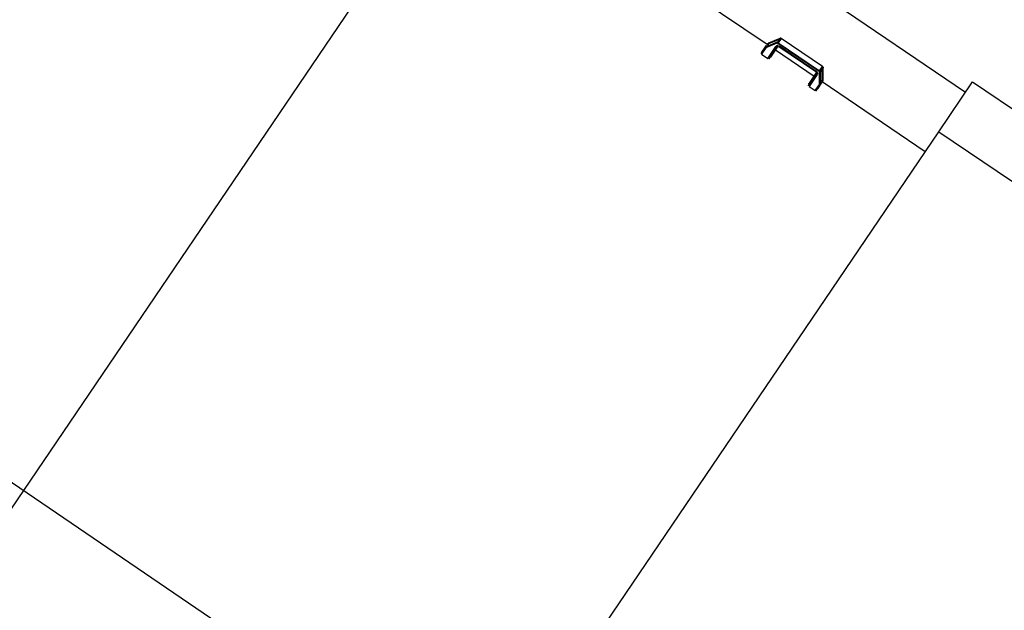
# Model space of a CAD drawing. Header units: metres. Extents: x 7482748 to 7484637, y 5684406 to 5687014.
# Tile 260 of 295: x 7484499.07 to 7484501.04, y 5686558.8 to 5686559.98. Entities that reach past the tile are written whole.
import ezdxf

# ---------------------------------------------------------------- set-up
doc = ezdxf.new("R2010")
doc.units = ezdxf.units.M
doc.header["$MEASUREMENT"] = 0
doc.layers.add('projektowane obiekty', color=5, linetype='Continuous', lineweight=35)

# ---------------------------------------------------------------- blocks, each defined once
blk = doc.blocks.new('zw$D414')
at = {"layer": 'projektowane obiekty', "lineweight": 30}
for p, q in [((4.4574, 3.48), (5.6674, 3.48)), ((4.4574, 3.3598), (4.4574, 3.48)), ((3.3463, 3.455), (4.4574, 3.455)), ((3.3463, 3.3598), (3.3463, 0.1202)), ((4.4574, 3.3598), (4.752, 3.3598)), ((4.4574, 0.1202), (4.4574, 3.3598)), ((4.09, 3.3262), (4.076, 3.305)), ((4.0761, 3.3136), (4.0899, 3.3346)), ((4.0899, 3.3261), (4.0761, 3.305)), ((4.0899, 3.3355), (4.0764, 3.315)), ((4.0764, 3.3047), (4.0899, 3.3252)), ((4.09, 3.3356), (4.0765, 3.3151)), ((4.0908, 3.3338), (4.0765, 3.3121)), ((4.0908, 3.3243), (4.0774, 3.304)), ((4.0899, 3.3346), (4.0899, 3.3355)), ((4.0899, 3.3252), (4.0899, 3.3261)), ((4.0908, 3.3355), (4.0908, 3.3269)), ((4.1921, 3.3369), (4.0925, 3.3369)), ((4.0925, 3.3368), (4.0925, 3.3369)), ((4.0925, 3.3368), (4.0925, 3.3265)), ((4.1921, 3.3368), (4.0925, 3.3368)), ((4.0925, 3.3265), (4.0925, 3.3252)), ((4.0925, 3.3265), (4.1921, 3.3265)), ((4.1921, 3.3252), (4.0925, 3.3252)), ((4.1921, 3.3368), (4.1921, 3.3369)), ((4.1921, 3.3265), (4.1921, 3.3368)), ((4.1921, 3.3265), (4.1921, 3.3252)), ((4.1938, 3.3269), (4.1938, 3.3355)), ((4.2082, 3.3121), (4.1938, 3.3338)), ((4.2072, 3.304), (4.1938, 3.3243)), ((4.2082, 3.3151), (4.1947, 3.3356)), ((4.1947, 3.3355), (4.1947, 3.3346)), ((4.2082, 3.315), (4.1947, 3.3355)), ((4.1947, 3.3346), (4.2086, 3.3136)), ((4.2086, 3.305), (4.1947, 3.3262)), ((4.1947, 3.3261), (4.1947, 3.3252)), ((4.2086, 3.305), (4.1947, 3.3261)), ((4.1947, 3.3252), (4.2082, 3.3047)), ((3.7288, 3.3118), (4.0758, 3.3118)), ((4.0753, 3.3082), (4.0753, 3.2946)), ((4.0764, 3.2894), (4.0764, 3.3046)), ((4.0765, 3.3121), (4.0807, 3.3121)), ((4.0925, 3.2891), (4.0925, 3.318)), ((4.0945, 3.3186), (4.0945, 3.2897)), ((4.0958, 3.2946), (4.0958, 3.3209)), ((4.0958, 3.3118), (4.1888, 3.3118)), ((4.0976, 3.3213), (4.187, 3.3213)), ((4.0977, 3.3225), (4.187, 3.3225)), ((4.1888, 3.3209), (4.1888, 3.2946)), ((4.1902, 3.2897), (4.1902, 3.3186)), ((4.1921, 3.318), (4.1921, 3.2891)), ((4.204, 3.3121), (4.2082, 3.3121)), ((4.2082, 3.3046), (4.2082, 3.2894)), ((4.2088, 3.3118), (4.4574, 3.3118)), ((4.2093, 3.2946), (4.2093, 3.3082)), ((4.0774, 3.304), (4.0774, 3.2891)), ((4.0774, 3.2891), (4.0925, 3.2891)), ((4.1921, 3.2891), (4.2072, 3.2891)), ((4.2072, 3.2891), (4.2072, 3.304)), ((0.5382, 1.74), (10.9588, 1.74))]:
    blk.add_line(p, q, dxfattribs=at)
for points in [[(4.0925, 3.3369), (4.0914, 3.3367), (4.0904, 3.3361), (4.09, 3.3356)], [(4.0909, 3.327), (4.0901, 3.3263), (4.09, 3.3262)], [(4.1947, 3.3356), (4.1939, 3.3364), (4.1929, 3.3368), (4.1921, 3.3369)], [(4.1947, 3.3262), (4.1939, 3.3269), (4.1938, 3.327)], [(4.0759, 3.3121), (4.076, 3.3129), (4.076, 3.3133), (4.0761, 3.3135), (4.0761, 3.3136)], [(4.076, 3.305), (4.076, 3.3049), (4.076, 3.3045), (4.0759, 3.3043)], [(4.0761, 3.305), (4.076, 3.305), (4.076, 3.305)], [(4.0945, 3.3186), (4.0942, 3.3184), (4.0938, 3.3182), (4.0932, 3.318), (4.0925, 3.318)], [(4.0977, 3.3215), (4.0965, 3.3213), (4.0954, 3.3206), (4.095, 3.3202), (4.0947, 3.3196), (4.0945, 3.3191), (4.0945, 3.3186)], [(4.0977, 3.3215), (4.0977, 3.3213), (4.0977, 3.3215), (4.0977, 3.3219), (4.0977, 3.3225)], [(4.187, 3.3215), (4.187, 3.3213), (4.187, 3.3215), (4.187, 3.3219), (4.187, 3.3225)], [(4.1902, 3.3186), (4.1901, 3.3191), (4.1899, 3.3196), (4.1896, 3.3202), (4.1892, 3.3206), (4.1882, 3.3213), (4.187, 3.3215)], [(4.1902, 3.3186), (4.1904, 3.3184), (4.1909, 3.3182), (4.1914, 3.318), (4.1921, 3.318)], [(4.2086, 3.3136), (4.2086, 3.3134), (4.2086, 3.3131), (4.2087, 3.3125), (4.2087, 3.3121)], [(4.2086, 3.305), (4.2086, 3.3051), (4.2086, 3.305)], [(4.2087, 3.3043), (4.2087, 3.3048), (4.2086, 3.305), (4.2086, 3.305)]]:
    blk.add_lwpolyline(points, dxfattribs=at)
for centre, major_axis, ratio, start_param, end_param in [((4.0925, 3.3341), (0.003, 0), 0.903336, 1.570796, 2.604006), ((4.0908, 3.335), (0.000835, -0.000551), 0.368431, 3.141593, 3.380113), ((4.0925, 3.3333), (-0.003, 0), 0.903336, 5.316539, 5.745599), ((4.0908, 3.3342), (0.000835, -0.000551), 0.368431, 3.380106, 4.950906), ((4.0925, 3.3247), (0.003, 0), 0.903336, 2.174946, 2.604006), ((4.0925, 3.3238), (-0.003, 0), 0.903336, 4.712389, 5.745599), ((4.0908, 3.3256), (-0.000835, 0.000551), 0.368431, 6.282823, 6.521703), ((4.0908, 3.3247), (-0.000835, 0.000551), 0.368431, 0.238514, 1.809313), ((4.0925, 3.3234), (0.002, 0), 0.903336, 1.570796, 2.604006), ((4.1921, 3.3341), (0.003, 0), 0.903336, 0.537587, 1.570796), ((4.1921, 3.3238), (-0.003, 0), 0.903336, 3.679179, 4.712389), ((4.1921, 3.3234), (0.002, 0), 0.903336, 0.537586, 1.570796), ((4.1921, 3.3333), (-0.003, 0), 0.903336, 3.679179, 4.108239), ((4.1938, 3.3342), (-0.000835, -0.000551), 0.368431, 1.33228, 2.90308), ((4.1921, 3.3247), (0.003, 0), 0.903336, 0.537587, 0.966647), ((4.1938, 3.3247), (0.000835, 0.000551), 0.368431, 4.47387, 6.044667), ((4.1938, 3.335), (-0.000835, -0.000551), 0.368431, 2.90308, 3.141596), ((4.1938, 3.3256), (0.000835, 0.000551), 0.368431, 6.044667, 6.283887), ((4.1423, 3.3082), (0.067, 0), 0.428934, 3.00513, 3.141593), ((4.1423, 3.3082), (0.067, 0), 0.428934, 3.141593, 3.278056), ((4.0765, 3.3125), (-0.00116, 0), 0.368431, 1.087182, 1.570796), ((4.1423, 3.4097), (0.0657, 0.1052), 0.125187, 2.763682, 2.793944), ((4.1423, 3.4097), (0.0657, 0.1052), 0.125187, 3.093572, 3.123834), ((4.0764, 3.3133), (-0.00005, -0.00185), 0.093334, 3.347402, 3.531474), ((4.0764, 3.303), (-0.00003, 0.00172), 0.103678, 6.008887, 6.192959), ((4.0774, 3.3045), (-0.000993, 0.000298), 0.399117, 0.302096, 1.690055), ((4.0838, 3.3082), (-0.00675, 0), 0.428934, 5.38577, 6.283185), ((4.0838, 3.3082), (-0.00675, 0), 0.428934, 0, 0.345702), ((4.0458, 3.3235), (0.05, 0), 0.428934, 6.051964, 6.194038), ((4.2388, 3.3235), (0.05, 0), 0.428934, 3.249707, 3.372814), ((4.2008, 3.3082), (-0.00675, 0), 0.428934, 3.141593, 4.039008), ((4.2008, 3.3082), (-0.00675, 0), 0.428934, 2.795891, 3.141593), ((4.2072, 3.3045), (-0.000993, -0.000298), 0.399117, 1.451535, 2.839498), ((4.1423, 3.4097), (-0.0657, 0.1052), 0.125187, 3.489241, 3.519503), ((4.2082, 3.3125), (0.00116, 0), 0.368431, 4.712389, 5.196003), ((4.1423, 3.4097), (-0.0657, 0.1052), 0.125187, 3.159351, 3.189614), ((4.2082, 3.303), (0.00003, 0.00172), 0.103678, 0.090211, 0.274283), ((4.1423, 3.3082), (0.067, 0), 0.428934, 0, 0.136463), ((4.1423, 3.3082), (0.067, 0), 0.428934, 6.146722, 6.283185), ((4.1423, 3.2946), (-0.067, 0), 0.428934, 0, 0.182835), ((4.0774, 3.2895), (0.001, 0), 0.428934, 3.324428, 4.712389), ((4.0925, 3.2899), (0.002, 0), 0.428934, 4.712389, 6.051965), ((4.0458, 3.2946), (-0.05, 0), 0.428934, 2.910371, 3.141593), ((4.2388, 3.2946), (-0.05, 0), 0.428934, 0, 0.231221), ((4.1921, 3.2899), (0.002, 0), 0.428934, 3.372813, 4.712389), ((4.2072, 3.2895), (0.001, 0), 0.428934, 4.712389, 6.10035), ((4.1423, 3.2946), (-0.067, 0), 0.428934, 2.958758, 3.141593)]:
    blk.add_ellipse(centre, major_axis=major_axis, ratio=ratio, start_param=start_param, end_param=end_param, dxfattribs=at)
for points, knots in [([(4.0925, 3.318), (4.0925, 3.319), (4.0935, 3.3214), (4.0962, 3.3225), (4.0977, 3.3225)], [0, 0, 0, 0, 3.239375, 7.558542, 7.558542, 7.558542, 7.558542]), ([(4.187, 3.3225), (4.1881, 3.3225), (4.19, 3.3219), (4.1914, 3.3204), (4.1918, 3.3196), (4.1919, 3.3193)], [0, 0, 0, 0, 3.280582, 5.467637, 6.166398, 6.166398, 6.166398, 6.166398])]:
    blk.add_open_spline(points, degree=3, knots=knots, dxfattribs=at)
blk.add_open_spline([(4.1919, 3.3193), (4.192, 3.3189), (4.1921, 3.3184), (4.1921, 3.318)], degree=3, dxfattribs=at)

msp = doc.modelspace()

# ---------------------------------------------------------------- block references
at = {"linetype": 'Continuous', "rotation": 325.8417172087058}
msp.add_blockref('zw$D414', (7484495.32933, 5686559.47893), dxfattribs=at)

doc.saveas('drawing.dxf')
